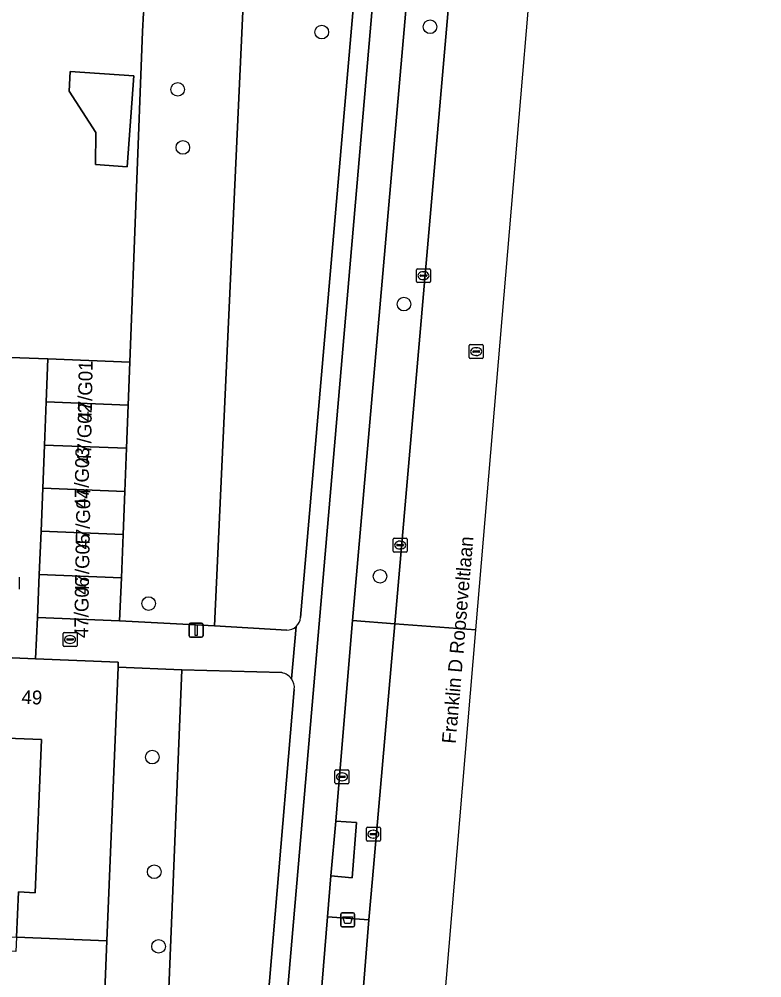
# Model space of a CAD drawing. Extents: x 160786 to 161429, y 386828 to 387485.
# Drawn here: x 161374.8 to 161428.2, y 387067.7 to 387136.6 of the extents above; entities that cross this region are included whole.
import ezdxf

# ---------------------------------------------------------------- set-up
doc = ezdxf.new("R2010")
doc.units = 0
for name, color, linetype in [('IMGEO_Afvalbak', 7, 'Continuous'), ('IMGEO_Berm_groen', 7, 'Continuous'), ('IMGEO_Boom', 7, 'Continuous'), ('IMGEO_Brandkraan', 7, 'Continuous'), ('IMGEO_Erf', 7, 'Continuous'), ('IMGEO_Fietspad_gesloten', 7, 'Continuous'), ('IMGEO_Groenvoorziening', 7, 'Continuous'), ('IMGEO_Kolk', 7, 'Continuous'), ('IMGEO_Lichtmast', 7, 'Continuous'), ('IMGEO_Openbare_ruimte_label', 7, 'Continuous'), ('IMGEO_Pand', 7, 'Continuous'), ('IMGEO_Pand_nummerreeks', 7, 'Continuous'), ('IMGEO_Rijbaan_lokaal_gesloten', 7, 'Continuous'), ('IMGEO_Rijbaan_lokaal_open', 7, 'Continuous'), ('IMGEO_Rioolput', 7, 'Continuous'), ('IMGEO_Voetpad_gesloten', 7, 'Continuous'), ('IMGEO_Voetpad_open', 7, 'Continuous')]:
    doc.layers.add(name, color=color, linetype=linetype)

msp = doc.modelspace()

# ---------------------------------------------------------------- linework, layer by layer
at = {"layer": 'IMGEO_Afvalbak'}
for p, q in [((161397.903, 387071.467), (161397.903, 387072.267)), ((161397.903, 387072.267), (161397.903, 387071.467)), ((161398.003, 387072.367), (161398.793, 387072.367)), ((161398.793, 387072.367), (161398.003, 387072.367)), ((161398.893, 387072.267), (161398.893, 387071.467)), ((161398.893, 387071.467), (161398.893, 387072.267)), ((161398.793, 387071.367), (161398.003, 387071.367)), ((161398.003, 387071.367), (161398.793, 387071.367))]:
    msp.add_line(p, q, dxfattribs=at)
msp.add_lwpolyline([(161398.046, 387072.081), (161398.75, 387072.081), (161398.601, 387071.611), (161398.195, 387071.611), (161398.046, 387072.081)], dxfattribs=at)
for centre, start, end in [((161398.003, 387072.267), 90, 180), ((161398.003, 387072.267), 90, 180), ((161398.793, 387072.267), 0, 90), ((161398.793, 387072.267), 360, 90), ((161398.003, 387071.467), 180, 270), ((161398.003, 387071.467), 180, 270), ((161398.793, 387071.467), 270, 0), ((161398.793, 387071.467), 270, 0)]:
    msp.add_arc(centre, 0.1, start, end, dxfattribs=at)
at = {"layer": 'IMGEO_Berm_groen'}
for points in [[(161407.683, 387161.121), (161404.702, 387161.369), (161398.745, 387093.387), (161401.785, 387093.132), (161405.652, 387137.528), (161407.075, 387153.954)], [(161399.932, 387071.853), (161396.957, 387072.068), (161395.639, 387055.923), (161392.853, 387023.047), (161392.609, 387020.441), (161395.92, 387020.164), (161396.257, 387024.055), (161398.628, 387055.685)]]:
    msp.add_lwpolyline(points, close=True, dxfattribs=at)
at = {"layer": 'IMGEO_Boom'}
for centre in [(161396.54, 387135.665), (161404.322, 387136.051), (161386.181, 387131.552), (161386.552, 387127.377), (161402.447, 387116.12), (161400.725, 387096.552), (161384.09, 387094.596), (161384.356, 387083.56), (161384.495, 387075.321), (161384.805, 387069.956)]:
    msp.add_circle(centre, 0.489, dxfattribs=at)
at = {"layer": 'IMGEO_Brandkraan'}
for p, q in [((161377.942, 387091.589), (161377.942, 387092.441)), ((161378.017, 387092.515), (161378.869, 387092.515)), ((161378.201, 387092.009), (161378.201, 387092.021)), ((161378.639, 387091.972), (161378.241, 387091.972)), ((161378.244, 387092.058), (161378.642, 387092.058)), ((161378.43, 387092.295), (161378.455, 387092.295)), ((161378.685, 387092.021), (161378.685, 387092.009)), ((161378.943, 387092.441), (161378.943, 387091.589)), ((161378.869, 387091.515), (161378.017, 387091.515)), ((161378.453, 387091.735), (161378.428, 387091.735))]:
    msp.add_line(p, q, dxfattribs=at)
for points in [[(161377.942, 387091.589), (161377.942, 387092.441)], [(161378.017, 387092.515), (161378.869, 387092.515)], [(161378.943, 387092.441), (161378.943, 387091.589)], [(161378.869, 387091.515), (161378.017, 387091.515)]]:
    msp.add_lwpolyline(points, dxfattribs=at)
for centre, radius, start, end in [((161378.019, 387092.439), 0.0765, 91.55205, 178.44795), ((161378.019, 387092.439), 0.0765, 91.55205, 178.44795), ((161378.241, 387092.018), 0.0403, 85.87752, 175.75265), ((161378.238, 387092.008), 0.0366, 178.93798, 274.71019), ((161378.642, 387092.015), 0.043, 264.86636, 352.45326), ((161378.646, 387092.02), 0.0386, 1.73085, 96.63898), ((161378.867, 387092.439), 0.0765, 1.55205, 88.44795), ((161378.867, 387092.439), 0.0765, 1.55205, 88.44795), ((161378.019, 387091.591), 0.0765, 181.55205, 268.44795), ((161378.019, 387091.591), 0.0765, 181.55205, 268.44795), ((161378.867, 387091.591), 0.0765, 271.55205, 358.44795), ((161378.867, 387091.591), 0.0765, 271.55205, 358.44795)]:
    msp.add_arc(centre, radius, start, end, dxfattribs=at)
for centre, major_axis, ratio, start_param, end_param in [((161378.429, 387092.015), (-0.387, 0.002), 0.722429, 4.712389, 7.853982), ((161378.454, 387092.015), (-0.39, 0.002), 0.717154, 1.570796, 4.712389)]:
    msp.add_ellipse(centre, major_axis=major_axis, ratio=ratio, start_param=start_param, end_param=end_param, dxfattribs=at)
at = {"layer": 'IMGEO_Erf'}
for points in [[(161383.659, 387135.705), (161383.732, 387137.042)], [(161335.356, 387106.516), (161335.67, 387113.645), (161376.845, 387112.185), (161382.743, 387111.952), (161383.659, 387135.705)], [(161380.873, 387064.957), (161381.079, 387070.343), (161374.599, 387070.611), (161374.55, 387069.588), (161308.913, 387072.289), (161308.47, 387061.416)]]:
    msp.add_lwpolyline(points, dxfattribs=at)
for points in [[(161378.37, 387131.423), (161378.442, 387132.827), (161383.028, 387132.519), (161382.549, 387125.987), (161380.271, 387126.154), (161380.291, 387128.457)], [(161366.209, 387070.98), (161366.38, 387075.107), (161369.118, 387074.994), (161371.857, 387074.88), (161371.686, 387070.753), (161374.599, 387070.611), (161374.733, 387073.865), (161375.941, 387073.814), (161376.396, 387084.814), (161369.52, 387085.099), (161362.647, 387085.383), (161362.191, 387074.382), (161363.399, 387074.331), (161363.264, 387071.073)]]:
    msp.add_lwpolyline(points, close=True, dxfattribs=at)
at = {"layer": 'IMGEO_Fietspad_gesloten'}
for points in [[(161407.533, 387249.962), (161407.461, 387247.985), (161406.867, 387233.118), (161405.924, 387208.411), (161404.815, 387191.258), (161403.255, 387173.245), (161393.155, 387056.153), (161390.436, 387023.76), (161389.845, 387017.132), (161384.142, 386950.642), (161379.486, 386896.649), (161376.409, 386860.953), (161376.305, 386860.089), (161375.969, 386856.03)], [(161378.308, 386855.734), (161378.639, 386859.88), (161379.101, 386865.962), (161379.245, 386867.859), (161380.021, 386874.137), (161380.151, 386878.097), (161380.414, 386880.385), (161381.868, 386896.26), (161386.193, 386945.455), (161386.443, 386948.447), (161392.377, 387017.448), (161392.609, 387020.441), (161392.853, 387023.047), (161395.639, 387055.923), (161396.957, 387072.068), (161397.194, 387075.026), (161397.55, 387078.957), (161397.852, 387082.755), (161398.745, 387093.387), (161404.702, 387161.369), (161404.959, 387164.349), (161405.728, 387172.922), (161407.304, 387191.154)]]:
    msp.add_lwpolyline(points, dxfattribs=at)
at = {"layer": 'IMGEO_Groenvoorziening'}
for points in [[(161391.991, 387161.617), (161384.819, 387161.948), (161384.021, 387142.306), (161383.732, 387137.042), (161383.659, 387135.705), (161382.743, 387111.952), (161382.62, 387108.852), (161382.498, 387105.753), (161382.375, 387102.655), (161382.252, 387099.554), (161382.13, 387096.454), (161382.007, 387093.357), (161388.815, 387092.987)], [(161386.485, 387089.822), (161381.894, 387090.013), (161381.079, 387070.343), (161380.873, 387064.957), (161380.817, 387063.5), (161379.846, 387039.759), (161379.725, 387036.688), (161379.603, 387033.618), (161379.482, 387030.547), (161379.36, 387027.476), (161379.239, 387024.406), (161379.117, 387021.335), (161383.674, 387021.117)]]:
    msp.add_lwpolyline(points, close=True, dxfattribs=at)
for points in [[(161399.702, 387161.273), (161399.489, 387161.283), (161399.211, 387161.295), (161399.071, 387161.301), (161398.931, 387161.307), (161391.991, 387161.617), (161388.815, 387092.987), (161394.019, 387092.677)], [(161395.018, 387093.592), (161400.791, 387160.339)], [(161393.673, 387089.63), (161386.485, 387089.822), (161383.674, 387021.117), (161387.834, 387020.815)], [(161391.829, 387056.128), (161394.565, 387088.425)]]:
    msp.add_lwpolyline(points, dxfattribs=at)
for centre, radius, start, end in [((161394.021, 387093.68), 1.001, 312.40889, 354.95493), ((161394.015, 387093.687), 1.01, 270.22505, 312.38211), ((161393.447, 387088.53), 1.123, 35.80983, 78.40743), ((161393.452, 387088.532), 1.118, 354.51314, 35.88254)]:
    msp.add_arc(centre, radius, start, end, dxfattribs=at)
at = {"layer": 'IMGEO_Kolk'}
for p, q in [((161403.348, 387117.736), (161403.348, 387118.588)), ((161403.423, 387118.662), (161404.275, 387118.662)), ((161403.607, 387118.156), (161403.607, 387118.168)), ((161404.045, 387118.119), (161403.647, 387118.119)), ((161403.65, 387118.205), (161404.048, 387118.205)), ((161403.836, 387118.442), (161403.861, 387118.442)), ((161404.091, 387118.168), (161404.091, 387118.156)), ((161404.349, 387118.588), (161404.349, 387117.736)), ((161404.275, 387117.662), (161403.423, 387117.662)), ((161403.859, 387117.882), (161403.834, 387117.882)), ((161401.678, 387098.372), (161401.678, 387099.224)), ((161401.753, 387099.298), (161402.605, 387099.298)), ((161401.937, 387098.792), (161401.937, 387098.804)), ((161402.375, 387098.755), (161401.977, 387098.755)), ((161401.98, 387098.841), (161402.378, 387098.841)), ((161402.166, 387099.078), (161402.191, 387099.078)), ((161402.421, 387098.804), (161402.421, 387098.792)), ((161402.679, 387099.224), (161402.679, 387098.372)), ((161402.605, 387098.298), (161401.753, 387098.298)), ((161402.189, 387098.518), (161402.164, 387098.518)), ((161397.489, 387081.719), (161397.489, 387082.571)), ((161397.564, 387082.645), (161398.416, 387082.645)), ((161397.791, 387082.188), (161398.189, 387082.188)), ((161397.977, 387082.425), (161398.002, 387082.425)), ((161398.49, 387082.571), (161398.49, 387081.719)), ((161398.416, 387081.645), (161397.564, 387081.645)), ((161397.748, 387082.139), (161397.748, 387082.151)), ((161398.186, 387082.102), (161397.788, 387082.102)), ((161398, 387081.865), (161397.975, 387081.865)), ((161398.232, 387082.151), (161398.232, 387082.139)), ((161399.749, 387077.593), (161399.749, 387078.445)), ((161399.824, 387078.519), (161400.676, 387078.519)), ((161400.051, 387078.062), (161400.449, 387078.062)), ((161400.237, 387078.299), (161400.262, 387078.299)), ((161400.75, 387078.445), (161400.75, 387077.593)), ((161400.676, 387077.519), (161399.824, 387077.519)), ((161400.008, 387078.013), (161400.008, 387078.025)), ((161400.446, 387077.976), (161400.048, 387077.976)), ((161400.26, 387077.739), (161400.235, 387077.739)), ((161400.492, 387078.025), (161400.492, 387078.013))]:
    msp.add_line(p, q, dxfattribs=at)
for points in [[(161403.348, 387117.736), (161403.348, 387118.588)], [(161403.423, 387118.662), (161404.275, 387118.662)], [(161404.349, 387118.588), (161404.349, 387117.736)], [(161404.275, 387117.662), (161403.423, 387117.662)], [(161401.678, 387098.372), (161401.678, 387099.224)], [(161401.753, 387099.298), (161402.605, 387099.298)], [(161402.679, 387099.224), (161402.679, 387098.372)], [(161402.605, 387098.298), (161401.753, 387098.298)], [(161397.489, 387081.719), (161397.489, 387082.571)], [(161397.564, 387082.645), (161398.416, 387082.645)], [(161398.49, 387082.571), (161398.49, 387081.719)], [(161398.416, 387081.645), (161397.564, 387081.645)], [(161399.749, 387077.593), (161399.749, 387078.445)], [(161399.824, 387078.519), (161400.676, 387078.519)], [(161400.75, 387078.445), (161400.75, 387077.593)], [(161400.676, 387077.519), (161399.824, 387077.519)]]:
    msp.add_lwpolyline(points, dxfattribs=at)
for centre, radius, start, end in [((161403.425, 387118.586), 0.0765, 91.55205, 178.44795), ((161403.425, 387118.586), 0.0765, 91.55205, 178.44795), ((161403.647, 387118.165), 0.0403, 85.87752, 175.75265), ((161403.644, 387118.155), 0.0366, 178.93798, 274.71019), ((161404.048, 387118.162), 0.043, 264.86636, 352.45326), ((161404.052, 387118.167), 0.0386, 1.73085, 96.63898), ((161404.273, 387118.586), 0.0765, 1.55205, 88.44795), ((161404.273, 387118.586), 0.0765, 1.55205, 88.44795), ((161403.425, 387117.738), 0.0765, 181.55205, 268.44795), ((161403.425, 387117.738), 0.0765, 181.55205, 268.44795), ((161404.273, 387117.738), 0.0765, 271.55205, 358.44795), ((161404.273, 387117.738), 0.0765, 271.55205, 358.44795), ((161401.755, 387099.222), 0.0765, 91.55205, 178.44795), ((161401.755, 387099.222), 0.0765, 91.55205, 178.44795), ((161401.977, 387098.801), 0.0403, 85.87752, 175.75265), ((161401.974, 387098.791), 0.0366, 178.93798, 274.71019), ((161402.378, 387098.798), 0.043, 264.86636, 352.45326), ((161402.382, 387098.803), 0.0386, 1.73085, 96.63898), ((161402.603, 387099.222), 0.0765, 1.55205, 88.44795), ((161402.603, 387099.222), 0.0765, 1.55205, 88.44795), ((161401.755, 387098.374), 0.0765, 181.55205, 268.44795), ((161401.755, 387098.374), 0.0765, 181.55205, 268.44795), ((161402.603, 387098.374), 0.0765, 271.55205, 358.44795), ((161402.603, 387098.374), 0.0765, 271.55205, 358.44795), ((161397.566, 387082.569), 0.0765, 91.55205, 178.44795), ((161397.566, 387082.569), 0.0765, 91.55205, 178.44795), ((161397.788, 387082.148), 0.0403, 85.87752, 175.75265), ((161398.193, 387082.15), 0.0386, 1.73085, 96.63898), ((161398.414, 387082.569), 0.0765, 1.55205, 88.44795), ((161398.414, 387082.569), 0.0765, 1.55205, 88.44795), ((161397.566, 387081.721), 0.0765, 181.55205, 268.44795), ((161397.566, 387081.721), 0.0765, 181.55205, 268.44795), ((161397.785, 387082.138), 0.0366, 178.93798, 274.71019), ((161398.189, 387082.145), 0.043, 264.86636, 352.45326), ((161398.414, 387081.721), 0.0765, 271.55205, 358.44795), ((161398.414, 387081.721), 0.0765, 271.55205, 358.44795), ((161399.826, 387078.443), 0.0765, 91.55205, 178.44795), ((161399.826, 387078.443), 0.0765, 91.55205, 178.44795), ((161400.048, 387078.022), 0.0403, 85.87752, 175.75265), ((161400.453, 387078.024), 0.0386, 1.73085, 96.63898), ((161400.674, 387078.443), 0.0765, 1.55205, 88.44795), ((161400.674, 387078.443), 0.0765, 1.55205, 88.44795), ((161399.826, 387077.595), 0.0765, 181.55205, 268.44795), ((161399.826, 387077.595), 0.0765, 181.55205, 268.44795), ((161400.045, 387078.012), 0.0366, 178.93798, 274.71019), ((161400.449, 387078.019), 0.043, 264.86636, 352.45326), ((161400.674, 387077.595), 0.0765, 271.55205, 358.44795), ((161400.674, 387077.595), 0.0765, 271.55205, 358.44795)]:
    msp.add_arc(centre, radius, start, end, dxfattribs=at)
for centre, major_axis, ratio, start_param, end_param in [((161403.835, 387118.162), (-0.387, 0.002), 0.722429, 4.712389, 7.853982), ((161403.86, 387118.162), (-0.39, 0.002), 0.717154, 1.570796, 4.712389), ((161402.165, 387098.798), (-0.387, 0.002), 0.722429, 4.712389, 7.853982), ((161402.19, 387098.798), (-0.39, 0.002), 0.717154, 1.570796, 4.712389), ((161397.976, 387082.145), (-0.387, 0.002), 0.722429, 4.712389, 7.853982), ((161398.001, 387082.145), (-0.39, 0.002), 0.717154, 1.570796, 4.712389), ((161400.236, 387078.019), (-0.387, 0.002), 0.722429, 4.712389, 7.853982), ((161400.261, 387078.019), (-0.39, 0.002), 0.717154, 1.570796, 4.712389)]:
    msp.add_ellipse(centre, major_axis=major_axis, ratio=ratio, start_param=start_param, end_param=end_param, dxfattribs=at)
at = {"layer": 'IMGEO_Lichtmast'}
for p, q in [((161387.012, 387092.285), (161387.012, 387093.085)), ((161387.012, 387093.085), (161387.012, 387092.285)), ((161387.112, 387093.185), (161387.902, 387093.185)), ((161387.902, 387093.185), (161387.112, 387093.185)), ((161388.002, 387093.085), (161388.002, 387092.285)), ((161388.002, 387092.285), (161388.002, 387093.085)), ((161387.902, 387092.185), (161387.112, 387092.185)), ((161387.112, 387092.185), (161387.902, 387092.185))]:
    msp.add_line(p, q, dxfattribs=at)
msp.add_lwpolyline([(161387.432, 387093.06), (161387.582, 387093.06), (161387.582, 387092.31), (161387.432, 387092.31), (161387.432, 387093.06)], dxfattribs=at)
for centre, start, end in [((161387.112, 387093.085), 90, 180), ((161387.112, 387093.085), 90, 180), ((161387.902, 387093.085), 0, 90), ((161387.902, 387093.085), 360, 90), ((161387.112, 387092.285), 180, 270), ((161387.112, 387092.285), 180, 270), ((161387.902, 387092.285), 270, 0), ((161387.902, 387092.285), 270, 0)]:
    msp.add_arc(centre, 0.1, start, end, dxfattribs=at)
at = {"layer": 'IMGEO_Pand'}
for points in [[(161383.028, 387132.519), (161378.442, 387132.827), (161378.37, 387131.423), (161380.291, 387128.457), (161380.271, 387126.154), (161382.549, 387125.987)], [(161382.743, 387111.952), (161376.845, 387112.185), (161376.722, 387109.087), (161382.62, 387108.852)], [(161382.62, 387108.852), (161376.722, 387109.087), (161376.599, 387105.988), (161382.498, 387105.753)], [(161376.476, 387102.888), (161382.375, 387102.655), (161382.498, 387105.753), (161376.599, 387105.988)], [(161382.375, 387102.655), (161376.476, 387102.888), (161376.354, 387099.789), (161382.252, 387099.554)], [(161376.231, 387096.689), (161382.13, 387096.454), (161382.252, 387099.554), (161376.354, 387099.789)], [(161382.13, 387096.454), (161376.231, 387096.689), (161376.108, 387093.591), (161382.007, 387093.357)], [(161381.894, 387090.013), (161381.909, 387090.383), (161375.955, 387090.63), (161369.75, 387090.887), (161369.52, 387085.099), (161376.396, 387084.814), (161375.941, 387073.814), (161374.733, 387073.865), (161374.599, 387070.611), (161381.079, 387070.343)]]:
    msp.add_lwpolyline(points, close=True, dxfattribs=at)
at = {"layer": 'IMGEO_Rijbaan_lokaal_gesloten'}
for points in [[(161407.62, 387092.708), (161414.633, 387175.718), (161419.75, 387268.949), (161421.338, 387297.879), (161421.384, 387299.063), (161422.123, 387317.703), (161422.363, 387323.994), (161424.054, 387399.845), (161428.174, 387449.614), (161425.941, 387449.697), (161425.82, 387446.281), (161425.787, 387444.766)], [(161410.97, 387199.417), (161410.561, 387194.621), (161410.103, 387188.961), (161409.003, 387176.274), (161408.044, 387165.275), (161407.942, 387164.105), (161407.683, 387161.121), (161407.075, 387153.954), (161405.652, 387137.528), (161401.785, 387093.132), (161407.62, 387092.708)], [(161403.029, 387038.37), (161407.62, 387092.708), (161401.785, 387093.132), (161400.189, 387074.803), (161399.932, 387071.853), (161398.628, 387055.685)]]:
    msp.add_lwpolyline(points, dxfattribs=at)
at = {"layer": 'IMGEO_Rijbaan_lokaal_open'}
for points in [[(161376.354, 387099.789), (161376.476, 387102.888), (161376.599, 387105.988), (161376.722, 387109.087), (161376.845, 387112.185), (161335.67, 387113.645), (161335.356, 387106.516)], [(161329.24, 387100.908), (161310.114, 387101.726), (161310.005, 387099.558), (161309.746, 387093.374), (161321.856, 387092.872), (161333.862, 387092.374), (161345.873, 387091.877), (161357.815, 387091.382), (161369.75, 387090.887), (161375.955, 387090.63), (161376.108, 387093.591), (161376.231, 387096.689), (161376.354, 387099.789)]]:
    msp.add_lwpolyline(points, dxfattribs=at)
at = {"layer": 'IMGEO_Rioolput'}
for p, q in [((161407.214, 387113.206), (161408.066, 387113.206)), ((161407.139, 387112.28), (161407.139, 387113.132)), ((161407.398, 387112.7), (161407.398, 387112.712)), ((161407.836, 387112.663), (161407.438, 387112.663)), ((161407.441, 387112.749), (161407.839, 387112.749)), ((161407.627, 387112.986), (161407.652, 387112.986)), ((161407.882, 387112.712), (161407.882, 387112.7)), ((161408.14, 387113.132), (161408.14, 387112.28)), ((161408.066, 387112.206), (161407.214, 387112.206)), ((161407.65, 387112.426), (161407.625, 387112.426)), ((161374.784, 387096.488), (161374.784, 387095.636))]:
    msp.add_line(p, q, dxfattribs=at)
for points in [[(161407.214, 387113.206), (161408.066, 387113.206)], [(161407.139, 387112.28), (161407.139, 387113.132)], [(161408.14, 387113.132), (161408.14, 387112.28)], [(161408.066, 387112.206), (161407.214, 387112.206)], [(161374.784, 387096.488), (161374.784, 387095.636)]]:
    msp.add_lwpolyline(points, dxfattribs=at)
for centre, radius, start, end in [((161407.216, 387113.13), 0.0765, 91.55205, 178.44795), ((161407.216, 387113.13), 0.0765, 91.55205, 178.44795), ((161408.064, 387113.13), 0.0765, 1.55205, 88.44795), ((161408.064, 387113.13), 0.0765, 1.55205, 88.44795), ((161407.438, 387112.709), 0.0403, 85.87752, 175.75265), ((161407.435, 387112.699), 0.0366, 178.93798, 274.71019), ((161407.839, 387112.706), 0.043, 264.86636, 352.45326), ((161407.843, 387112.711), 0.0386, 1.73085, 96.63898), ((161407.216, 387112.282), 0.0765, 181.55205, 268.44795), ((161407.216, 387112.282), 0.0765, 181.55205, 268.44795), ((161408.064, 387112.282), 0.0765, 271.55205, 358.44795), ((161408.064, 387112.282), 0.0765, 271.55205, 358.44795)]:
    msp.add_arc(centre, radius, start, end, dxfattribs=at)
for centre, major_axis, ratio, start_param, end_param in [((161407.626, 387112.706), (-0.387, 0.002), 0.722429, 4.712389, 7.853982), ((161407.651, 387112.706), (-0.39, 0.002), 0.717154, 1.570796, 4.712389)]:
    msp.add_ellipse(centre, major_axis=major_axis, ratio=ratio, start_param=start_param, end_param=end_param, dxfattribs=at)
at = {"layer": 'IMGEO_Voetpad_gesloten'}
msp.add_lwpolyline([(161399.028, 387078.85), (161397.55, 387078.957), (161397.194, 387075.026), (161398.73, 387074.885)], close=True, dxfattribs=at)
at = {"layer": 'IMGEO_Voetpad_open'}
for points in [[(161375.969, 386856.03), (161376.305, 386860.089), (161376.409, 386860.953), (161379.486, 386896.649), (161384.142, 386950.642), (161389.845, 387017.132), (161390.436, 387023.76), (161393.155, 387056.153), (161403.255, 387173.245), (161404.815, 387191.258), (161405.924, 387208.411), (161406.867, 387233.118), (161407.461, 387247.985), (161407.533, 387249.962)], [(161400.791, 387160.339), (161395.018, 387093.592)], [(161394.019, 387092.677), (161388.815, 387092.987), (161382.007, 387093.357), (161376.108, 387093.591), (161375.955, 387090.63), (161381.909, 387090.383), (161381.894, 387090.013), (161386.485, 387089.822), (161393.673, 387089.63)], [(161394.696, 387092.941), (161394.358, 387089.187)], [(161394.358, 387089.187), (161394.696, 387092.941)], [(161394.565, 387088.425), (161391.829, 387056.128), (161389.162, 387024.538), (161388.918, 387021.703)]]:
    msp.add_lwpolyline(points, dxfattribs=at)
msp.add_lwpolyline([(161401.785, 387093.132), (161398.745, 387093.387), (161397.852, 387082.755), (161397.55, 387078.957), (161399.028, 387078.85), (161398.73, 387074.885), (161397.194, 387075.026), (161396.957, 387072.068), (161399.932, 387071.853), (161400.189, 387074.803)], close=True, dxfattribs=at)
for centre, radius, start, end in [((161394.021, 387093.68), 1.001, 312.40889, 354.95493), ((161394.015, 387093.687), 1.01, 270.22505, 312.38211), ((161393.447, 387088.53), 1.123, 35.80983, 78.40743), ((161393.452, 387088.532), 1.118, 354.51314, 35.88254)]:
    msp.add_arc(centre, radius, start, end, dxfattribs=at)

# ---------------------------------------------------------------- texts
at = {"layer": 'IMGEO_Openbare_ruimte_label'}
msp.add_text('Franklin D Rooseveltlaan', height=1, rotation=85.06501, dxfattribs=at).set_placement((161406.161, 387084.497))
at = {"layer": 'IMGEO_Pand_nummerreeks'}
for s, rotation, p in [('47/G01', 89.06996, (161379.999, 387107.669)), ('47/G02', 89.06996, (161379.945, 387104.619)), ('47/G03', 89.06996, (161379.761, 387101.427)), ('47/G04', 89.06996, (161379.841, 387098.477)), ('47/G05', 89.06996, (161379.789, 387095.219)), ('47/G06', 89.06996, (161379.737, 387092.118)), ('49', 357.62795, (161374.934, 387087.39))]:
    msp.add_text(s, height=1, rotation=rotation, dxfattribs=at).set_placement(p)

doc.saveas('drawing.dxf')
